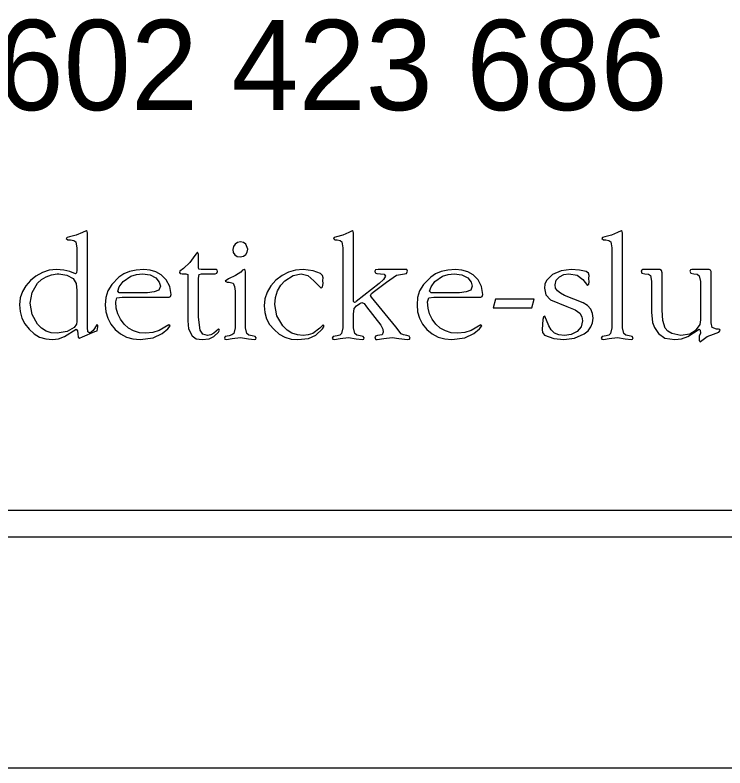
# Model space of a CAD drawing. Extents: x -866693 to -866303, y -1041966 to -1040244.
# Drawn here: x -866463.07 to -866454.1, y -1041358.19 to -1041348.67 of the extents above; entities that cross this region are included whole.
import ezdxf

# ---------------------------------------------------------------- set-up
doc = ezdxf.new("R2010")
doc.units = 0
doc.layers.add('Tabulka', color=7, linetype='Continuous')

msp = doc.modelspace()

# ---------------------------------------------------------------- linework, layer by layer
at = {"layer": 'Tabulka'}
for p, q in [((-866446.6605, -1041354.935), (-866472.5765, -1041354.935)), ((-866472.9062, -1041355.2654), (-866445.1137, -1041355.2654)), ((-866471.6898, -1041358.1856), (-866378.9402, -1041358.1856))]:
    msp.add_line(p, q, dxfattribs=at)
for points in [[(-866462.0211, -1041352.6118), (-866462.0211, -1041352.5929), (-866462.0311, -1041352.5864), (-866462.0777, -1041352.6601), (-866462.1208, -1041352.6938), (-866462.145, -1041352.6755), (-866462.1497, -1041352.623), (-866462.1497, -1041352.5935), (-866462.1497, -1041351.4313), (-866462.1544, -1041351.4077), (-866462.168, -1041351.3994), (-866462.214, -1041351.4213), (-866462.293, -1041351.4549), (-866462.3792, -1041351.4743), (-866462.4087, -1041351.4832), (-866462.4181, -1041351.4968), (-866462.398, -1041351.5151), (-866462.365, -1041351.5151), (-866462.3237, -1041351.5215), (-866462.2995, -1041351.5404), (-866462.2842, -1041351.6183), (-866462.2842, -1041351.649), (-866462.2842, -1041351.6779), (-866462.2842, -1041351.869), (-866462.2842, -1041351.8973), (-866462.2883, -1041351.9304), (-866462.3013, -1041351.9416), (-866462.3744, -1041351.9156), (-866462.4494, -1041351.8962), (-866462.5438, -1041351.8891), (-866462.6334, -1041351.8985), (-866462.7202, -1041351.9262), (-866462.8016, -1041351.9705), (-866462.8724, -1041352.0265), (-866462.9314, -1041352.0932), (-866462.9738, -1041352.1669), (-866462.9998, -1041352.2478), (-866463.0081, -1041352.3339), (-866463.001, -1041352.4206), (-866462.9791, -1041352.5014), (-866462.942, -1041352.5752), (-866462.8895, -1041352.6436), (-866462.8263, -1041352.7009), (-866462.7556, -1041352.7416), (-866462.6771, -1041352.7663), (-866462.591, -1041352.774), (-866462.5172, -1041352.764), (-866462.4393, -1041352.7333), (-866462.2936, -1041352.6401), (-866462.2771, -1041352.6613), (-866462.2742, -1041352.7026), (-866462.2688, -1041352.7427), (-866462.2529, -1041352.7569), (-866462.2128, -1041352.738), (-866462.0559, -1041352.6737), (-866462.0281, -1041352.6613), (-866462.0234, -1041352.6383)], [(-866458.0743, -1041352.7539), (-866458.0849, -1041352.7292), (-866458.115, -1041352.7209), (-866458.1569, -1041352.7156), (-866458.1852, -1041352.6997), (-866458.256, -1041352.6106), (-866458.5604, -1041352.2395), (-866458.5746, -1041352.2147), (-866458.5604, -1041352.1923), (-866458.5244, -1041352.1634), (-866458.3734, -1041352.0495), (-866458.2442, -1041351.9599), (-866458.1445, -1041351.9428), (-866458.118, -1041351.9392), (-866458.105, -1041351.9109), (-866458.1168, -1041351.8903), (-866458.1374, -1041351.8891), (-866458.4778, -1041351.8891), (-866458.5103, -1041351.8944), (-866458.5209, -1041351.9103), (-866458.5144, -1041351.9304), (-866458.4955, -1041351.9392), (-866458.4472, -1041351.9428), (-866458.4035, -1041351.9487), (-866458.3852, -1041351.974), (-866458.41, -1041352.0159), (-866458.466, -1041352.0649), (-866458.7557, -1041352.292), (-866458.7651, -1041352.2997), (-866458.7769, -1041352.3056), (-866458.7881, -1041352.2908), (-866458.7887, -1041352.2649), (-866458.7887, -1041351.4301), (-866458.7929, -1041351.4077), (-866458.8058, -1041351.3994), (-866458.8495, -1041351.4213), (-866458.9238, -1041351.4549), (-866459.0047, -1041351.4743), (-866459.0324, -1041351.4832), (-866459.0418, -1041351.4968), (-866459.0235, -1041351.5151), (-866458.9952, -1041351.5151), (-866458.958, -1041351.5215), (-866458.9362, -1041351.5398), (-866458.9232, -1041351.6153), (-866458.9232, -1041351.6454), (-866458.9232, -1041351.6743), (-866458.9232, -1041352.5663), (-866458.9232, -1041352.6253), (-866458.9392, -1041352.6973), (-866458.9622, -1041352.7168), (-866458.9952, -1041352.725), (-866459.046, -1041352.7333), (-866459.0572, -1041352.7545), (-866459.0507, -1041352.7699), (-866459.0306, -1041352.774), (-866458.9569, -1041352.761), (-866458.853, -1041352.7475), (-866458.7539, -1041352.764), (-866458.6772, -1041352.774), (-866458.6607, -1041352.7687), (-866458.6548, -1041352.7522), (-866458.6678, -1041352.7368), (-866458.7055, -1041352.7268), (-866458.7474, -1041352.7168), (-866458.7728, -1041352.6961), (-866458.7887, -1041352.6242), (-866458.7887, -1041352.5652), (-866458.7887, -1041352.4525), (-866458.7828, -1041352.3805), (-866458.7516, -1041352.3487), (-866458.7103, -1041352.3162), (-866458.6825, -1041352.3038), (-866458.6554, -1041352.3192), (-866458.6247, -1041352.3581), (-866458.4424, -1041352.5905), (-866458.4206, -1041352.643), (-866458.4135, -1041352.6802), (-866458.4283, -1041352.7121), (-866458.4879, -1041352.7209), (-866458.5109, -1041352.7298), (-866458.5209, -1041352.7563), (-866458.5085, -1041352.774), (-866458.489, -1041352.774), (-866458.4076, -1041352.761), (-866458.302, -1041352.7475), (-866458.2177, -1041352.761), (-866458.1062, -1041352.774), (-866458.0826, -1041352.7693)], [(-866455.2561, -1041352.7528), (-866455.2691, -1041352.7368), (-866455.3068, -1041352.7274), (-866455.3487, -1041352.7168), (-866455.3741, -1041352.6973), (-866455.39, -1041352.6259), (-866455.39, -1041352.5675), (-866455.39, -1041351.4307), (-866455.3948, -1041351.4077), (-866455.4077, -1041351.3994), (-866455.4532, -1041351.4213), (-866455.5298, -1041351.4549), (-866455.6136, -1041351.4743), (-866455.6425, -1041351.4832), (-866455.6514, -1041351.4968), (-866455.6325, -1041351.5151), (-866455.6012, -1041351.5151), (-866455.5617, -1041351.5215), (-866455.5387, -1041351.5398), (-866455.5245, -1041351.6153), (-866455.5245, -1041351.6454), (-866455.5245, -1041351.6743), (-866455.5245, -1041352.5663), (-866455.5245, -1041352.6253), (-866455.5405, -1041352.6973), (-866455.5635, -1041352.7168), (-866455.5965, -1041352.725), (-866455.6472, -1041352.7333), (-866455.6585, -1041352.7545), (-866455.652, -1041352.7699), (-866455.6319, -1041352.774), (-866455.5582, -1041352.761), (-866455.4543, -1041352.7475), (-866455.3552, -1041352.764), (-866455.2785, -1041352.774), (-866455.262, -1041352.7693)], [(-866460.1256, -1041351.6325), (-866460.1503, -1041351.5687), (-866460.1792, -1041351.5475), (-866460.2164, -1041351.5404), (-866460.2553, -1041351.5475), (-866460.2866, -1041351.5687), (-866460.3067, -1041351.5994), (-866460.3138, -1041351.6366), (-866460.3079, -1041351.6732), (-866460.289, -1041351.7027), (-866460.2601, -1041351.7221), (-866460.2205, -1041351.728), (-866460.1804, -1041351.7215), (-866460.1503, -1041351.7003), (-866460.132, -1041351.6696)], [(-866460.4819, -1041352.6531), (-866460.4878, -1041352.646), (-866460.4955, -1041352.6401), (-866460.5556, -1041352.6908), (-866460.5934, -1041352.7138), (-866460.6335, -1041352.7209), (-866460.6943, -1041352.705), (-866460.7273, -1041352.656), (-866460.7468, -1041352.492), (-866460.7468, -1041351.9965), (-866460.7385, -1041351.9534), (-866460.7084, -1041351.9428), (-866460.676, -1041351.9428), (-866460.5686, -1041351.9428), (-866460.5362, -1041351.9428), (-866460.5155, -1041351.9357), (-866460.509, -1041351.9133), (-866460.5137, -1041351.8956), (-866460.5261, -1041351.8891), (-866460.7161, -1041351.8891), (-866460.7421, -1041351.8838), (-866460.7468, -1041351.8625), (-866460.7468, -1041351.6962), (-866460.7621, -1041351.6678), (-866460.7922, -1041351.7127), (-866460.8559, -1041351.8018), (-866460.9373, -1041351.8743), (-866460.9833, -1041351.9085), (-866460.9898, -1041351.9245), (-866460.9804, -1041351.938), (-866460.9527, -1041351.9428), (-866460.9297, -1041351.9428), (-866460.9061, -1041351.9428), (-866460.8836, -1041351.9516), (-866460.8807, -1041351.9776), (-866460.8807, -1041352.4749), (-866460.8807, -1041352.5363), (-866460.8724, -1041352.6371), (-866460.827, -1041352.728), (-866460.7769, -1041352.7628), (-866460.6996, -1041352.774), (-866460.6129, -1041352.764), (-866460.5521, -1041352.7339), (-866460.4937, -1041352.6796)], [(-866461.0954, -1041352.2047), (-866461.1108, -1041352.1038), (-866461.1556, -1041352.02), (-866461.2181, -1041351.9569), (-866461.2854, -1041351.9174), (-866461.3597, -1041351.8962), (-866461.4406, -1041351.8891), (-866461.5361, -1041351.8956), (-866461.6193, -1041351.9133), (-866461.6919, -1041351.9439), (-866461.7526, -1041351.9852), (-866461.8435, -1041352.0773), (-866461.8954, -1041352.1581), (-866461.919, -1041352.2407), (-866461.9273, -1041352.3357), (-866461.9196, -1041352.4236), (-866461.8954, -1041352.5038), (-866461.8559, -1041352.5787), (-866461.8004, -1041352.646), (-866461.7338, -1041352.702), (-866461.6588, -1041352.7427), (-866461.5768, -1041352.7663), (-866461.4866, -1041352.774), (-866461.322, -1041352.7522), (-866461.2069, -1041352.6967), (-866461.135, -1041352.6383), (-866461.1061, -1041352.6006), (-866461.122, -1041352.5864), (-866461.2435, -1041352.6607), (-866461.3232, -1041352.6861), (-866461.4122, -1041352.6938), (-866461.4942, -1041352.6867), (-866461.5674, -1041352.6649), (-866461.6329, -1041352.6289), (-866461.6889, -1041352.5781), (-866461.7344, -1041352.5174), (-866461.7668, -1041352.4501), (-866461.7869, -1041352.3764), (-866461.7928, -1041352.2967), (-866461.7792, -1041352.2454), (-866461.7125, -1041352.2377), (-866461.119, -1041352.2377), (-866461.1013, -1041352.2301)], [(-866460.0182, -1041352.7528), (-866460.0312, -1041352.7368), (-866460.0689, -1041352.728), (-866460.1114, -1041352.7174), (-866460.1362, -1041352.6973), (-866460.1527, -1041352.6271), (-866460.1527, -1041352.5687), (-866460.1527, -1041351.9203), (-866460.1568, -1041351.8973), (-866460.1698, -1041351.8891), (-866460.1905, -1041351.8973), (-866460.2141, -1041351.9209), (-866460.2784, -1041351.9658), (-866460.3698, -1041352.0059), (-866460.4099, -1041352.0342), (-866460.3869, -1041352.0484), (-866460.3621, -1041352.0484), (-866460.3079, -1041352.0613), (-866460.2919, -1041352.1032), (-866460.2866, -1041352.1634), (-866460.2866, -1041352.1911), (-866460.2866, -1041352.564), (-866460.2866, -1041352.6236), (-866460.3031, -1041352.6961), (-866460.3256, -1041352.7156), (-866460.3592, -1041352.725), (-866460.4099, -1041352.7327), (-866460.4211, -1041352.7545), (-866460.4146, -1041352.7699), (-866460.3946, -1041352.774), (-866460.3208, -1041352.761), (-866460.2164, -1041352.7475), (-866460.1179, -1041352.764), (-866460.0412, -1041352.774), (-866460.0241, -1041352.7693)], [(-866459.161, -1041352.6029), (-866459.174, -1041352.5864), (-866459.2147, -1041352.6283), (-866459.3032, -1041352.6955), (-866459.361, -1041352.7144), (-866459.4247, -1041352.7209), (-866459.499, -1041352.7138), (-866459.5669, -1041352.6908), (-866459.6282, -1041352.6537), (-866459.6825, -1041352.6012), (-866459.7592, -1041352.4731), (-866459.7846, -1041352.3286), (-866459.7757, -1041352.2431), (-866459.748, -1041352.1587), (-866459.7073, -1041352.0855), (-866459.6583, -1041352.0313), (-866459.5533, -1041351.9646), (-866459.4512, -1041351.9428), (-866459.3663, -1041351.9658), (-866459.2902, -1041352.0324), (-866459.1993, -1041352.1221), (-866459.1793, -1041352.1085), (-866459.174, -1041352.0672), (-866459.1763, -1041352.0289), (-866459.174, -1041351.9941), (-866459.1822, -1041351.964), (-866459.2046, -1041351.9404), (-866459.3008, -1041351.9044), (-866459.4247, -1041351.8891), (-866459.5203, -1041351.8979), (-866459.6094, -1041351.9233), (-866459.6925, -1041351.9652), (-866459.7698, -1041352.0236), (-866459.8353, -1041352.095), (-866459.8819, -1041352.1728), (-866459.909, -1041352.2578), (-866459.9185, -1041352.3492), (-866459.9114, -1041352.433), (-866459.8878, -1041352.5109), (-866459.8489, -1041352.5829), (-866459.7934, -1041352.6483), (-866459.7279, -1041352.7038), (-866459.656, -1041352.7427), (-866459.5781, -1041352.7669), (-866459.4931, -1041352.774), (-866459.3569, -1041352.7598), (-866459.2666, -1041352.7168), (-866459.1805, -1041352.6371)], [(-866457.1558, -1041352.2047), (-866457.1705, -1041352.1038), (-866457.2153, -1041352.02), (-866457.2779, -1041351.9569), (-866457.3451, -1041351.9174), (-866457.42, -1041351.8962), (-866457.5009, -1041351.8891), (-866457.5964, -1041351.8956), (-866457.6796, -1041351.9133), (-866457.7522, -1041351.9439), (-866457.813, -1041351.9852), (-866457.9038, -1041352.0773), (-866457.9551, -1041352.1581), (-866457.9793, -1041352.2407), (-866457.987, -1041352.3357), (-866457.9799, -1041352.4236), (-866457.9557, -1041352.5038), (-866457.9162, -1041352.5787), (-866457.8607, -1041352.646), (-866457.7941, -1041352.702), (-866457.7192, -1041352.7427), (-866457.6371, -1041352.7663), (-866457.5469, -1041352.774), (-866457.3817, -1041352.7522), (-866457.2673, -1041352.6967), (-866457.1953, -1041352.6383), (-866457.1664, -1041352.6006), (-866457.1823, -1041352.5864), (-866457.3038, -1041352.6607), (-866457.3835, -1041352.6861), (-866457.4726, -1041352.6938), (-866457.5546, -1041352.6867), (-866457.6277, -1041352.6649), (-866457.6926, -1041352.6289), (-866457.7492, -1041352.5781), (-866457.7947, -1041352.5174), (-866457.8271, -1041352.4501), (-866457.8466, -1041352.3764), (-866457.8531, -1041352.2967), (-866457.8395, -1041352.2454), (-866457.7728, -1041352.2377), (-866457.1793, -1041352.2377), (-866457.1617, -1041352.2301)], [(-866455.7599, -1041352.5026), (-866455.7682, -1041352.443), (-866455.7912, -1041352.3899), (-866455.8307, -1041352.3451), (-866455.8856, -1041352.3074), (-866456.1233, -1041352.2153), (-866456.1758, -1041352.1894), (-866456.213, -1041352.1581), (-866456.2354, -1041352.1221), (-866456.2431, -1041352.0802), (-866456.2289, -1041352.0248), (-866456.1876, -1041351.9811), (-866456.1298, -1041351.9522), (-866456.0667, -1041351.9428), (-866455.9623, -1041351.9611), (-866455.8909, -1041352.0159), (-866455.8337, -1041352.0891), (-866455.8166, -1041352.0755), (-866455.813, -1041352.0425), (-866455.8148, -1041352.0006), (-866455.813, -1041351.9646), (-866455.8201, -1041351.9345), (-866455.8514, -1041351.9156), (-866455.9322, -1041351.8973), (-866456.0396, -1041351.8891), (-866456.1664, -1041351.9032), (-866456.2732, -1041351.951), (-866456.3505, -1041352.0283), (-866456.3705, -1041352.0743), (-866456.377, -1041352.1245), (-866456.3575, -1041352.21), (-866456.2986, -1041352.2696), (-866456.0938, -1041352.3557), (-866455.9906, -1041352.3964), (-866455.931, -1041352.4389), (-866455.9033, -1041352.4855), (-866455.8938, -1041352.538), (-866455.9115, -1041352.6135), (-866455.9646, -1041352.6714), (-866456.0402, -1041352.7085), (-866456.1251, -1041352.7209), (-866456.1947, -1041352.7132), (-866456.2496, -1041352.6908), (-866456.2921, -1041352.6525), (-866456.3204, -1041352.6), (-866456.3735, -1041352.4796), (-866456.3894, -1041352.4897), (-866456.3977, -1041352.5209), (-866456.4036, -1041352.6483), (-866456.4018, -1041352.6849), (-866456.3764, -1041352.7174), (-866456.2561, -1041352.7593), (-866456.1298, -1041352.774), (-866455.9971, -1041352.7563), (-866455.8756, -1041352.7009), (-866455.8254, -1041352.6613), (-866455.7888, -1041352.6147), (-866455.7676, -1041352.5622)], [(-866454.1559, -1041352.659), (-866454.1623, -1041352.6448), (-866454.1795, -1041352.6401), (-866454.2036, -1041352.6401), (-866454.2585, -1041352.623), (-866454.2709, -1041352.564), (-866454.2709, -1041352.5115), (-866454.2709, -1041351.938), (-866454.2709, -1041351.9127), (-866454.2768, -1041351.895), (-866454.2939, -1041351.8891), (-866454.5128, -1041351.8891), (-866454.5328, -1041351.8944), (-866454.5393, -1041351.908), (-866454.5275, -1041351.9339), (-866454.4874, -1041351.9428), (-866454.4461, -1041351.9493), (-866454.4213, -1041351.967), (-866454.4054, -1041352.0383), (-866454.4054, -1041352.1026), (-866454.4054, -1041352.4838), (-866454.4054, -1041352.5233), (-866454.4125, -1041352.584), (-866454.4703, -1041352.6649), (-866454.5411, -1041352.7068), (-866454.6526, -1041352.7209), (-866454.7682, -1041352.6973), (-866454.8172, -1041352.669), (-866454.8502, -1041352.6306), (-866454.8821, -1041352.5321), (-866454.888, -1041352.4), (-866454.888, -1041351.9622), (-866454.888, -1041351.9321), (-866454.8962, -1041351.9003), (-866454.9204, -1041351.8891), (-866455.1316, -1041351.8891), (-866455.1564, -1041351.905), (-866455.1452, -1041351.9339), (-866455.1069, -1041351.9428), (-866455.0632, -1041351.9487), (-866455.0378, -1041351.9658), (-866455.0219, -1041352.0354), (-866455.0219, -1041352.0973), (-866455.0219, -1041352.3905), (-866455.0219, -1041352.4253), (-866455.0101, -1041352.5587), (-866454.9859, -1041352.6218), (-866454.9369, -1041352.6955), (-866454.8538, -1041352.7545), (-866454.7275, -1041352.774), (-866454.6443, -1041352.764), (-866454.5635, -1041352.7333), (-866454.4231, -1041352.6401), (-866454.4095, -1041352.6531), (-866454.4054, -1041352.6908), (-866454.4207, -1041352.7309), (-866454.4207, -1041352.7834), (-866454.4107, -1041352.8011), (-866454.3895, -1041352.787), (-866454.3222, -1041352.7368), (-866454.242, -1041352.7038), (-866454.1736, -1041352.6796)], [(-866462.2842, -1041352.5132), (-866462.2842, -1041352.5445), (-866462.2883, -1041352.5776), (-866462.3178, -1041352.6224), (-866462.4063, -1041352.6725), (-866462.5349, -1041352.6938), (-866462.6087, -1041352.6867), (-866462.6741, -1041352.6655), (-866462.732, -1041352.6295), (-866462.7821, -1041352.5793), (-866462.8511, -1041352.4566), (-866462.8741, -1041352.3156), (-866462.8511, -1041352.1787), (-866462.7809, -1041352.0625), (-866462.7308, -1041352.0153), (-866462.6724, -1041351.9793), (-866462.6069, -1041351.9557), (-866462.5331, -1041351.9428), (-866462.5131, -1041351.9428), (-866462.4128, -1041351.9587), (-866462.3308, -1041352.0029), (-866462.2919, -1041352.0655), (-866462.2842, -1041352.1534), (-866462.2842, -1041352.1758)], [(-866461.2294, -1041352.1003), (-866461.2476, -1041352.1475), (-866461.3066, -1041352.1711), (-866461.391, -1041352.1817), (-866461.5102, -1041352.1841), (-866461.5361, -1041352.1841), (-866461.6984, -1041352.1841), (-866461.7485, -1041352.1817), (-866461.7668, -1041352.1616), (-866461.7503, -1041352.1091), (-866461.7019, -1041352.0401), (-866461.6034, -1041351.9729), (-866461.5332, -1041351.9504), (-866461.4565, -1041351.9428), (-866461.3591, -1041351.9552), (-866461.286, -1041351.9935), (-866461.2435, -1041352.0472)], [(-866457.2897, -1041352.1003), (-866457.308, -1041352.1475), (-866457.367, -1041352.1711), (-866457.4513, -1041352.1817), (-866457.5705, -1041352.1841), (-866457.5964, -1041352.1841), (-866457.7587, -1041352.1841), (-866457.8088, -1041352.1817), (-866457.8271, -1041352.1616), (-866457.81, -1041352.1091), (-866457.7622, -1041352.0401), (-866457.6637, -1041351.9729), (-866457.5935, -1041351.9504), (-866457.5162, -1041351.9428), (-866457.4195, -1041351.9552), (-866457.3457, -1041351.9935), (-866457.3038, -1041352.0472)], [(-866456.5062, -1041352.2649), (-866456.9941, -1041352.2649), (-866457.0254, -1041352.3723), (-866456.5369, -1041352.3723)]]:
    msp.add_lwpolyline(points, close=True, dxfattribs=at)

# ---------------------------------------------------------------- texts
msp.add_text('tel.: +420 602 423 686', height=1.140131, dxfattribs=at).set_placement((-866470.0377, -1041349.8745))

doc.saveas('drawing.dxf')
